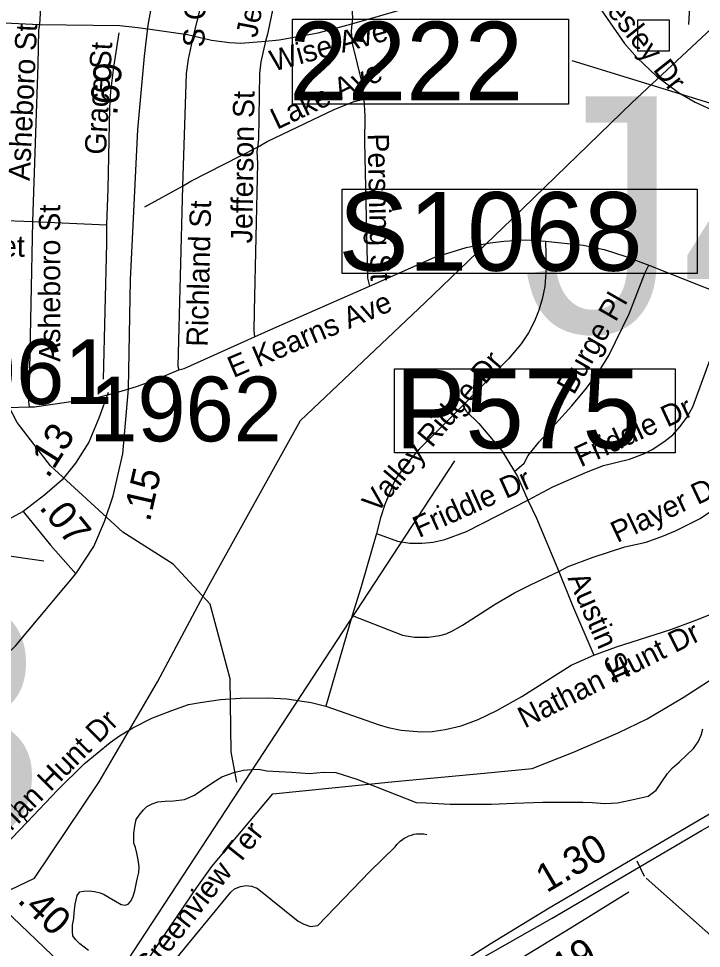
# Model space of a CAD drawing. Extents: x 1662474 to 1856135, y 779280 to 917889.
# Drawn here: x 1705631 to 1708668, y 797474 to 801612 of the extents above; entities that cross this region are included whole.
import ezdxf

# ---------------------------------------------------------------- set-up
doc = ezdxf.new("R2010")
doc.units = 0
for name, color, linetype in [('Cogo Default Point CELL', 7, 'Continuous'), ('Exist Hydrographic Creek Single Shore', 7, 'Continuous'), ('Exist Hydrographic Misc Water Feature', 7, 'Continuous'), ('Exist Road Non-System Structure Non-Sys Other Attributed CELL', 7, 'Continuous'), ('Exist Road Non-System Structure Non-Sys Other Number Label', 7, 'Continuous'), ('Exist Road Non-System Type 51', 7, 'Continuous'), ('Exist Road Non-System Type 51 Label', 7, 'Continuous'), ('Exist Road Primary Interstate Divided Center Attributed', 7, 'Continuous'), ('Exist Road Primary Interstate Mileage Hundredths English Label', 7, 'Continuous'), ('Exist Road Primary Interstate Structure Ovrhead Sign CELL', 7, 'Continuous'), ('Exist Road Primary US Mileage Hundredths English Label', 7, 'Continuous'), ('Exist Road Primary US Structure Pipe Number Label', 7, 'Continuous'), ('Exist Road Primary US UnDivided 4 Lane Attributed', 7, 'Continuous'), ('Exist Road Secondary Mileage Tenths English Label', 7, 'Continuous'), ('Exist Road Secondary Type 51 Attributed', 7, 'Continuous'), ('Exist Road Secondary Type 51 Label', 7, 'Continuous'), ('Exist Utilities Electrical Transmission Line', 7, 'Continuous'), ('Prop DGN Element Guardrail', 7, 'Continuous'), ('Scratch_Level_2', 7, 'Continuous')]:
    doc.layers.add(name, color=color, linetype=linetype)

msp = doc.modelspace()

# ---------------------------------------------------------------- linework, layer by layer
at = {"layer": 'Cogo Default Point CELL'}
msp.add_line((1705743.6, 799197.4), (1704734.2, 799337.9), dxfattribs=at)
at = {"layer": 'Exist Hydrographic Creek Single Shore'}
for points in [[(1705945.2, 797729.4), (1705968.6, 797727.3), (1705993.6, 797721), (1706010.9, 797713.1), (1706033.2, 797700.8), (1706062.1, 797683.5), (1706087.8, 797669.6), (1706105.1, 797665.6), (1706118, 797670.9), (1706128.8, 797683.2), (1706138.5, 797702.4), (1706147.4, 797729.9), (1706158.6, 797781.9), (1706165, 797811.8), (1706166.5, 797837.6), (1706162.6, 797868.5), (1706156.9, 797898.4), (1706150.5, 797923.6), (1706143.8, 797941.5), (1706143.1, 797985.6), (1706147.4, 798017.6), (1706153.6, 798048.1), (1706167, 798066.9), (1706185.8, 798091.1), (1706202, 798104.8), (1706224.8, 798116.8), (1706250.2, 798126.2), (1706282.2, 798128.6), (1706320.6, 798130.2), (1706368.6, 798137), (1706413.2, 798155.1), (1706448.6, 798180.9), (1706495.1, 798212.9), (1706535.5, 798237.6), (1706588, 798256.7), (1706631.6, 798267.4), (1706666.8, 798270.1), (1706698, 798270.9), (1706734.5, 798264.3), (1706844.8, 798257.5), (1706925, 798252.2), (1706987.8, 798257.5), (1707041.9, 798256.2), (1707135.8, 798226.5), (1707308.5, 798158.6), (1707399.6, 798123.4), (1707444.5, 798121.8), (1707551.2, 798115.2), (1707735.2, 798115.2), (1707837.6, 798120.5), (1707962.5, 798125.2), (1708140.8, 798125.2), (1708182.2, 798122.6), (1708238.4, 798118.6), (1708294.9, 798121.5), (1708351, 798133.9), (1708432.4, 798151.4), (1708467.8, 798178.2), (1708517.1, 798252.8), (1708540.2, 798277.7), (1708571.8, 798304.2), (1708632.9, 798363.8), (1708653.6, 798393.2), (1708668, 798422.1), (1708675.1, 798450.4)], [(1705941.4, 797464.6), (1705903.5, 797494.2), (1705883.4, 797514.2), (1705872.6, 797529.9), (1705871, 797549.4), (1705871, 797578), (1705875.8, 797606.3), (1705878.6, 797631.8), (1705882.2, 797671.1), (1705890.6, 797710), (1705903.2, 797725.5), (1705918.8, 797728.9), (1705945.2, 797729.4)]]:
    msp.add_lwpolyline(points, dxfattribs=at)
at = {"layer": 'Exist Hydrographic Misc Water Feature'}
msp.add_lwpolyline([(1706601, 798213), (1706577, 798348), (1706572, 798673.1), (1706483, 799006.4), (1706318, 799183.7), (1706094, 799326.1), (1705772, 799621.6), (1705624, 799814.9), (1705452, 800143.4), (1705283, 800777), (1705167, 800894.3), (1704785, 801023.5), (1704661, 801124.5), (1704587, 801250.7), (1704463, 801335.3), (1704156, 801463), (1704081, 801471.1)], dxfattribs=at)
at = {"layer": 'Exist Road Non-System Structure Non-Sys Other Attributed CELL'}
msp.add_lwpolyline([(1708386.1, 801605.5), (1708525.1, 801605.5), (1708525.1, 801466.4), (1708386.1, 801466.4)], close=True, dxfattribs=at)
at = {"layer": 'Exist Road Non-System Type 51'}
for p, q in [((1707114, 801587.9), (1707615.1, 801733.8)), ((1705395.9, 801601.8), (1705723.2, 801585.8)), ((1706161, 801572.1), (1706216.6, 801565)), ((1706191.8, 800773.9), (1706360.5, 800865.6)), ((1705370.1, 800720.9), (1705692.8, 800708.1)), ((1705692.8, 800708.1), (1706021.9, 800693.7)), ((1708435, 800514.4), (1708803.5, 800367.7)), ((1705164.6, 799865.9), (1705677.9, 799884.2)), ((1707114.8, 798955.6), (1706998, 798551.4))]:
    msp.add_line(p, q, dxfattribs=at)
for points in [[(1705766.8, 802221.2), (1705756, 802118.9), (1705723.2, 801585.8)], [(1706524.5, 802069.8), (1706480.4, 801884.9), (1706431.9, 801634), (1706406.9, 801534.6)], [(1706833.6, 802000.9), (1706738.4, 801542.7), (1706729.2, 801511.2)], [(1708631.9, 802002), (1708627.9, 801877.4), (1708611.1, 801585.8)], [(1707100.6, 801951.4), (1707116.6, 801610.7), (1707114, 801587.9)], [(1708048.9, 801866.6), (1708051, 801838.5), (1708059.4, 801825.9), (1708119, 801785.2), (1708141.6, 801764.2), (1708158.6, 801743.8), (1708327.1, 801501.2), (1708382.2, 801436.4), (1708468.9, 801355.9), (1708566.5, 801283.1), (1708641.5, 801239.9), (1708711.4, 801207.2), (1708780.1, 801181.2), (1708930.8, 801130.4), (1709096.6, 801064.8), (1709154.1, 801047.7), (1709211.1, 801035.6), (1709308.1, 801025.9), (1709398.8, 801021.8)], [(1705723.2, 801585.8), (1705719.9, 801559.8), (1705716.9, 801406.8), (1705692.8, 800708.1)], [(1705723.2, 801585.8), (1706081.5, 801580.2), (1706161, 801572.1)], [(1706216.6, 801565), (1706382.2, 801540.6), (1706406.9, 801534.6)], [(1706729.2, 801511.2), (1706789.9, 801516.8), (1706963.4, 801547.7), (1707114, 801587.9)], [(1707114, 801587.9), (1707110.6, 801556.1), (1707114.5, 801500.4), (1707159.6, 801319.4), (1707166, 801253.8)], [(1706077.2, 801548.8), (1706052.4, 801395.8), (1706039.8, 801289.4), (1706034.5, 801214.6), (1706027.9, 800854.2), (1706021.9, 800693.7)], [(1706406.9, 801534.6), (1706384.9, 801431.2), (1706376.5, 801367.4), (1706360.5, 800865.6)], [(1706406.9, 801534.6), (1706489.4, 801515.2), (1706568.4, 801505.4), (1706618.8, 801502.6), (1706729.2, 801511.2)], [(1706729.2, 801511.2), (1706708.5, 801419.4), (1706702.5, 801366.6), (1706697.5, 801073.7), (1706693, 801038.8)], [(1706693, 801038.8), (1706735.9, 801064.5), (1707038.1, 801208.1), (1707123.4, 801242.7), (1707166, 801253.8)], [(1707166, 801253.8), (1707171.2, 801177.4), (1707169.1, 801063.2), (1707182.5, 800456.1), (1707192.5, 800420.7)], [(1706360.5, 800865.6), (1706397.2, 800887.6), (1706693, 801038.8)], [(1706693, 801038.8), (1706690.6, 801020.2), (1706693.2, 800968.7), (1706678.9, 800309.4), (1706677.8, 800222.8), (1706680.9, 800196)], [(1706360.5, 800865.6), (1706339.8, 800064.5), (1706344.1, 800048)], [(1705692.8, 800708.1), (1705677.9, 799979.2), (1705674.1, 799906.5), (1705677.9, 799884.2)], [(1706021.9, 800693.7), (1706022.1, 800611.8), (1706007.5, 800007.6)], [(1707192.5, 800420.7), (1707482.2, 800549.6), (1707622.6, 800592.4), (1707729.2, 800614.4), (1707789.9, 800621.2), (1707887.5, 800627), (1707974.6, 800621.8)], [(1707974.6, 800621.8), (1707977.8, 800502.4), (1707971.5, 800418.9), (1707959.6, 800362.7), (1707943.6, 800309.9), (1707925.9, 800265.4), (1707899.2, 800213.9), (1707867, 800164), (1707810.9, 800097.4), (1707606.9, 799890.2)], [(1707974.6, 800621.8), (1708142.4, 800603.4), (1708236.6, 800584.2), (1708332.1, 800553.2), (1708435, 800514.4)], [(1707837.1, 799596.6), (1707880.1, 799633.2), (1707898, 799667.2), (1707946.5, 799727.8), (1708092.8, 799888.2), (1708157.2, 799966.4), (1708213.4, 800042.8), (1708256.2, 800112), (1708347.6, 800297.9), (1708418.4, 800482.1), (1708435, 800514.4)], [(1706680.9, 800196), (1706696.6, 800202.9), (1706766.5, 800233.5), (1707192.5, 800420.7)], [(1707896.4, 799468.8), (1708007.1, 799528.6), (1708157.2, 799593.4), (1708232.6, 799622.8), (1708349.1, 799650.9), (1708415.2, 799675.9), (1708449.4, 799693.7), (1708501.1, 799727.8), (1708540.8, 799759.5), (1708574.6, 799796.9), (1708604, 799836.4), (1708630.8, 799883.7), (1708762, 800244.9), (1708803.5, 800367.7)], [(1706344.1, 800048), (1706366.8, 800054.9), (1706680.9, 800196)], [(1706077, 799951.4), (1706155.8, 799975), (1706238.6, 800004.2), (1706344.1, 800048)], [(1705677.9, 799884.2), (1705702.2, 799883.9), (1705975.6, 799924.4), (1706077, 799951.4)], [(1707606.9, 799890.2), (1707412.6, 799695.2), (1707358.1, 799631.8), (1707306.6, 799559.9), (1707259.4, 799449), (1707240.2, 799390), (1707222.4, 799320.2)], [(1707606.9, 799890.2), (1707621.9, 799864.5), (1707678, 799810.2), (1707781.4, 799686.4), (1707837.1, 799596.6)], [(1707837.1, 799596.6), (1707850.5, 799574.2), (1707896.4, 799468.8)], [(1708033.6, 799150.6), (1708076.4, 799173.4), (1708186.9, 799214.7), (1708328.4, 799260.6), (1708422.6, 799281.1), (1708499.5, 799309.2), (1708553.9, 799332.5), (1708663.1, 799387.1), (1708717.6, 799423.9), (1708811.4, 799498.1)], [(1707222.4, 799320.2), (1707316.9, 799285.5), (1707371.2, 799276.6), (1707426.1, 799276.9), (1707474.6, 799282.4), (1707526.4, 799294.2), (1707623.6, 799329.6), (1707896.4, 799468.8)], [(1707896.4, 799468.8), (1707934.8, 799388.4), (1708033.6, 799150.6)], [(1707222.4, 799320.2), (1707153.6, 799079.2), (1707114.8, 798955.6)], [(1708190.6, 798779.2), (1708290.6, 798816.5), (1708532.9, 798893.7), (1708643.6, 798933.9), (1708756.2, 798979), (1708859.1, 799029.1), (1708917.9, 799062.7), (1708984.6, 799106.8), (1709042.1, 799151.4), (1709086.1, 799189.8)], [(1707114.8, 798955.6), (1707338.6, 798867.9), (1707392.2, 798859.6), (1707454.6, 798859), (1707504.9, 798866.9), (1707533.1, 798874.2), (1707561.8, 798887.7), (1707605.6, 798912.9), (1707750.5, 799005.5), (1707837.4, 799055.6), (1707911.4, 799093.9), (1708033.6, 799150.6)], [(1708033.6, 799150.6), (1708095.4, 799000), (1708190.6, 798779.2)], [(1706998, 798551.4), (1707234.5, 798469), (1707275.4, 798456.9), (1707332.4, 798445.1), (1707421.1, 798437.2), (1707471.2, 798438.6), (1707529.2, 798448), (1707600.1, 798464.6), (1707675.6, 798492.7), (1707758.9, 798532), (1707869.6, 798595), (1708088.8, 798734.6), (1708190.6, 798779.2)], [(1705668.4, 798036.2), (1705803.9, 798177.9), (1705922.9, 798295.8), (1706038.1, 798390.2), (1706079.1, 798419.4), (1706139.2, 798455.1), (1706223.8, 798498.7), (1706311.9, 798532.8), (1706386.8, 798558.8), (1706438.9, 798568.2), (1706529.2, 798580.9), (1706617.9, 798588.2), (1706739.8, 798588.9), (1706824.5, 798584.8), (1706932.9, 798568.5), (1706998, 798551.4)], [(1705244.8, 798465.6), (1705276.8, 798431.2), (1705649.5, 798060.4), (1705668.4, 798036.2)], [(1705428.5, 797779.8), (1705461.9, 797821), (1705668.4, 798036.2)], [(1706090.1, 797134.4), (1706574.4, 797723.6), (1706592, 797738.6), (1706617.6, 797750.1), (1706643.4, 797753.9), (1706667.4, 797750.9), (1706691.4, 797742.5), (1706874.9, 797595.2), (1706899.4, 797582.4), (1706929.8, 797570.9), (1706962.4, 797575.6), (1707193.2, 797815.8), (1707306.6, 797926.2), (1707314, 797935.9), (1707322.1, 797944.6), (1707328.6, 797951.2), (1707338.1, 797958.2), (1707346, 797963.8), (1707356, 797969), (1707367, 797974.5), (1707378.4, 797978.5), (1707389.6, 797981.6), (1707401.1, 797983.4), (1707413.2, 797984.2), (1707424.8, 797984), (1707434.1, 797983.8), (1707447.4, 797981.4)]]:
    msp.add_lwpolyline(points, dxfattribs=at)
at = {"layer": 'Exist Road Primary Interstate Divided Center Attributed'}
for points in [[(1709666.9, 798623), (1708893.7, 798183.2), (1707990.9, 797652.9), (1707728.8, 797493.2), (1707480.8, 797335.9)], [(1707424.4, 797262.9), (1707641.7, 797402.4), (1708004.6, 797607.9), (1708668.6, 797998.6), (1709099, 798238.3), (1709459.6, 798440.9)]]:
    msp.add_lwpolyline(points, dxfattribs=at)
at = {"layer": 'Exist Road Primary Interstate Structure Ovrhead Sign CELL'}
for p, q in [((1708380.7, 797864), (1708414.1, 797795.9)), ((1708422.8, 797786.9), (1710781.5, 795688.7))]:
    msp.add_line(p, q, dxfattribs=at)
msp.add_lwpolyline([(1707069.6, 800852.1), (1708649.6, 800852.1), (1708649.6, 800477.9), (1707069.6, 800477.9)], close=True, dxfattribs=at)
at = {"layer": 'Exist Road Primary US Structure Pipe Number Label'}
msp.add_line((1706061.4, 797337.6), (1707571.8, 799643.7), dxfattribs=at)
msp.add_lwpolyline([(1707302.7, 800052.4), (1708552.1, 800052.4), (1708552.1, 799679.5), (1707302.7, 799679.5)], close=True, dxfattribs=at)
at = {"layer": 'Exist Road Primary US UnDivided 4 Lane Attributed'}
msp.add_lwpolyline([(1706100.4, 797123), (1706060.3, 797167.7), (1706016.9, 797207.3), (1705814.5, 797411), (1705639.4, 797578.8), (1705459.4, 797750.1), (1705278.3, 797931.2), (1705123.4, 798090.8), (1705047.2, 798161.4), (1704992, 798206.4)], dxfattribs=at)
at = {"layer": 'Exist Road Secondary Type 51 Attributed'}
for points in [[(1706119.7, 799964.7), (1706129.2, 800449), (1706161.5, 801117.7), (1706190.6, 801444), (1706207.7, 801583), (1706268.7, 801917.7), (1706292.3, 802088.1), (1706300.8, 802216), (1706325, 802447.3), (1706360, 802796.8), (1706368.3, 802905.4)], [(1706028.8, 799948.4), (1705988.1, 799832.9), (1705942.5, 799726.6), (1705883.9, 799633.2), (1705825.3, 799559.4), (1705747.1, 799492.2), (1705651.6, 799418.4)], [(1705885.7, 799141.3), (1705965.8, 799262.4), (1706013, 799373.9), (1706051.3, 799488.1), (1706093.9, 799675.3), (1706119.7, 799964.7)], [(1705651.6, 799418.4), (1705596, 799389.2), (1705522.5, 799348.5), (1705441.1, 799300.1), (1705372.3, 799259.4), (1705309.8, 799212.5), (1705245.7, 799165.6), (1705142.4, 799054), (1705075, 798989.6), (1704876.7, 798780.5), (1704651, 798543.1), (1704632.2, 798523.9)], [(1705651.6, 799418.4), (1705773.1, 799268.7), (1705885.7, 799141.3)], [(1704992, 798206.4), (1705126.4, 798345.7), (1705441.5, 798653.2), (1705618.2, 798821.2), (1705885.7, 799141.3)], [(1707510.1, 797210.7), (1707576.6, 797257), (1707840.8, 797416.3), (1708084, 797563.8), (1708346.2, 797726.2)]]:
    msp.add_lwpolyline(points, dxfattribs=at)
at = {"layer": 'Exist Utilities Electrical Transmission Line'}
for points in [[(1705455.5, 797668.7), (1705701.1, 797787.1), (1705989.1, 798214.9), (1706249.3, 798660.9), (1706477.3, 799089.6), (1706885.4, 799823.1), (1707438.7, 800347.2), (1707825.7, 800719.4), (1708361.1, 801237.7), (1708802.7, 801651.1), (1709070.2, 801905.3), (1709757.3, 802555.4), (1710602.2, 803351), (1710839.1, 803555.2), (1711183.6, 803888.6), (1711682.4, 804367.2), (1712000.4, 804670.6)], [(1706116.1, 797291.9), (1706424.4, 797745.2), (1706489.9, 797838.4), (1706762.4, 798162.4), (1707304.8, 798216.7), (1707701.4, 798253.3), (1707915.8, 798274.2), (1708098.8, 798347.9), (1708297.8, 798432.8), (1708426.7, 798494.9), (1708587.2, 798591.1), (1708767.5, 798706.2), (1708967.4, 798851.5), (1709557.8, 799300.7), (1709983.8, 799604.5), (1710242.2, 799752.9), (1710630, 799743.7), (1710959.5, 799727.1), (1711475, 799701.9), (1711785.1, 799697.6)]]:
    msp.add_lwpolyline(points, dxfattribs=at)
at = {"layer": 'Scratch_Level_2'}
msp.add_line((1711949, 800232.2), (1708093.7, 801424), dxfattribs=at)
msp.add_lwpolyline([(1706848.9, 801609.4), (1708076.5, 801609.4), (1708076.5, 801231.3), (1706848.9, 801231.3)], close=True, dxfattribs=at)

# ---------------------------------------------------------------- texts
at = {"layer": 'Cogo Default Point CELL'}
for s, p in [('1961', (1705191.5, 799896.2)), ('1962', (1705945.2, 799730.3))]:
    msp.add_text(s, height=288, dxfattribs=at).set_placement(p)
at = {"layer": 'Exist Road Non-System Structure Non-Sys Other Number Label'}
for s, p in [('J425', (1707871.4, 800215.2)), ('J433', (1702707.6, 797955.3))]:
    msp.add_text(s, height=1049.86, dxfattribs=at).set_placement(p)
at = {"layer": 'Exist Road Non-System Type 51 Label'}
for s, rotation, p in [('Jefferson St', 79.3468, (1706690.7, 801523.6)), ('Wesley Dr', 308.3841, (1708169.8, 801738.2)), ('Asheboro St', 87.2544, (1705680.2, 800888.2)), ('Wise Ave', 15.2635, (1706763.9, 801375.3)), ('Grace St', 86.7431, (1706019, 801004.1)), ('Lake Ave', 25.3566, (1706780.3, 801116)), ('Jefferson St', 89.1088, (1706670.1, 800610.9)), ('Pershing St', 271.2097, (1707183.5, 801099.7)), ('Asheboro St', 90, (1705815.9, 800084.3)), ('Richland St', 88.5638, (1706471.7, 800150.6)), ('E Kearns Ave', 23.0007, (1706586.1, 800011.5)), ('Burge Pl', 60.2235, (1708101.1, 799933.3)), ('Valley Ridge Dr', 49.9245, (1707223.8, 799406.4)), ('Friddle Dr', 24.8013, (1708131.6, 799613.8)), ('Friddle Dr', 24.1888, (1707411.8, 799299.6)), ('Player Dr', 25.317, (1708293.9, 799277.2)), ('Austin St', 293.6864, (1708072.2, 799122.2)), ('Nathan Hunt Dr', 26.667, (1707882.3, 798451.8)), ('Nathan Hunt Dr', 45.0166, (1705457.3, 797853.4)), ('Greenview Ter', 51.5037, (1706208.5, 797337.7))]:
    msp.add_text(s, height=95, rotation=rotation, dxfattribs=at).set_placement(p)
at = {"layer": 'Exist Road Primary Interstate Mileage Hundredths English Label'}
msp.add_text('1.30', height=125, rotation=30.426, dxfattribs=at).set_placement((1707980, 797719))
at = {"layer": 'Exist Road Primary Interstate Structure Ovrhead Sign CELL'}
msp.add_text('S1068', height=350, dxfattribs=at).set_placement((1707053.6, 800489.5))
at = {"layer": 'Exist Road Primary US Mileage Hundredths English Label'}
msp.add_text('.40', height=125, rotation=316.2098, dxfattribs=at).set_placement((1705621, 797683.1))
at = {"layer": 'Exist Road Primary US Structure Pipe Number Label'}
msp.add_text('P575', height=350, dxfattribs=at).set_placement((1707306, 799699.2))
at = {"layer": 'Exist Road Secondary Mileage Tenths English Label'}
for s, rotation, p in [('.69', 84.0655, (1706068.8, 801178.2)), ('.13', 57.8594, (1705761.9, 799561.9)), ('.15', 77.1732, (1706214.4, 799368.6))]:
    msp.add_text(s, height=125, rotation=rotation, dxfattribs=at).set_placement(p)
at = {"layer": 'Exist Road Secondary Type 51 Label'}
msp.add_text('S College Dr', height=95, rotation=87.755, dxfattribs=at).set_placement((1706456.5, 801483))
msp.add_text('E Market', height=95, dxfattribs=at).set_placement((1705150, 800551.8))
at = {"layer": 'Prop DGN Element Guardrail'}
for s, rotation, p in [('.07', 309.0768, (1705718.7, 799434.9)), ('.19', 31.2315, (1708013.7, 797301.9))]:
    msp.add_text(s, height=125, rotation=rotation, dxfattribs=at).set_placement(p)
at = {"layer": 'Scratch_Level_2'}
msp.add_text('2222', height=350, dxfattribs=at).set_placement((1706834.3, 801247.8))

doc.saveas('drawing.dxf')
